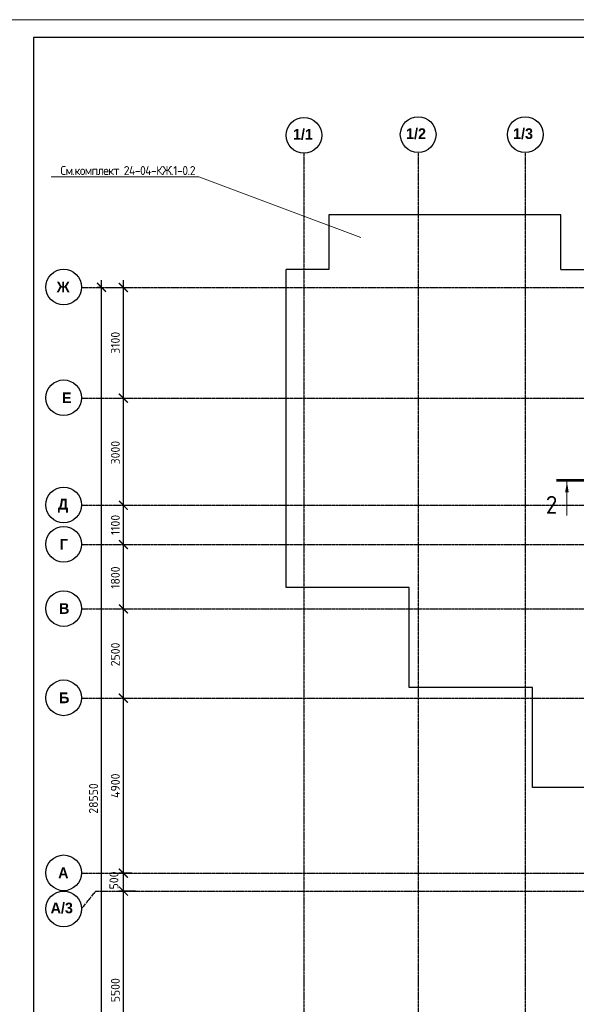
# Model space of a CAD drawing. Header units: millimetres. Extents: x -93479 to 1057970, y -66333 to 172656.
# Tile 291 of 473: x 430219 to 445813, y -35157 to -7591. Entities that reach past the tile are written whole.
import ezdxf
from ezdxf import colors
from ezdxf.entities.mleader import LeaderData, LeaderLine
from ezdxf.math import Vec2, Vec3

# ---------------------------------------------------------------- set-up
doc = ezdxf.new("R2010")
doc.units = ezdxf.units.MM
doc.linetypes.add('______5', pattern=[1100, 800, -100, 100, -100])
doc.linetypes.add('осевая', pattern=[50.8, 31.75, -6.35, 6.35, -6.35])
for name, color, linetype, lineweight in [('0 Фундамент', 5, 'Continuous', 30), ('Оси', 40, '______5', 18), ('подоснова', 151, 'Continuous', 5), ('СПДС_РАЗМЕРЫ', 152, 'Continuous', 25), ('ТОНКИЕ', 7, 'Continuous', 9), ('Узлы', 7, 'Continuous', 0)]:
    doc.layers.add(name, color=color, linetype=linetype, lineweight=lineweight)
doc.layers.add('ТОЛСТЫЕ_ОСНОВНЫЕ', color=6, linetype='Continuous')
doc.styles.add('GOST-2.304_Type-B', font='GOST_Common.ttf')
doc.styles.add('MtXpl_Century Gothic', font='GOTHICB.TTF', dxfattribs={"height": 0.2})
doc.dimstyles.new('СПДС', dxfattribs={"dimscale": 100, "dimtxt": 2.5, "dimasz": 2.5, "dimexe": 1.25, "dimexo": 0, "dimtad": 1, "dimdec": 0, "dimtxsty": 'GOST-2.304_Type-B', "dimblk": 'ARCHTICK', "dimcen": 2.5, "dimdle": 2, "dimadec": 0, "dimazin": 2, "dimtfac": 0.75, "dimtdec": 0, "dimtmove": 1, "dimatfit": 3, "dimfxl": 1, "dimtolj": 1, "dimarcsym": 1})

# ---------------------------------------------------------------- blocks, each defined once
blk = doc.blocks.new('_ArchTick')
at = {"color": 0, "linetype": 'ByBlock', "const_width": 0.15}
blk.add_lwpolyline([(-0.5, -0.5), (0.5, 0.5)], dxfattribs=at)
blk = doc.blocks.new('*D2013')
at = {"layer": 'DEFPOINTS', "color": 0, "ltscale": 100, "transparency": 16777216}
for p in [(-11259, -3607), (-11259, -3607), (-11259, -32157)]:
    blk.add_point(p, dxfattribs=at)
at = {"layer": 'СПДС_РАЗМЕРЫ', "color": 0, "lineweight": -2, "transparency": 16777216}
for p, q in [((-11259, -32357), (-11259, -3407)), ((-11259, -3607), (-11384, -3607)), ((-11259, -32157), (-11384, -32157))]:
    blk.add_line(p, q, dxfattribs=at)
at = {"layer": 'СПДС_РАЗМЕРЫ', "color": 0, "lineweight": -2, "ltscale": 100, "transparency": 16777216, "xscale": 250, "yscale": 250, "zscale": 250}
for p, rotation in [((-11259, -3607), 90), ((-11259, -32157), 270)]:
    blk.add_blockref('_ArchTick', p, dxfattribs=dict(at, rotation=rotation))
at = {"layer": 'СПДС_РАЗМЕРЫ', "color": 0, "ltscale": 100, "transparency": 16777216, "insert": (-11484, -17915), "char_height": 250, "attachment_point": 5, "rotation": 90, "style": 'GOST-2.304_Type-B'}
blk.add_mtext('\\A1;28550', dxfattribs=at)
blk = doc.blocks.new('*D2016')
at = {"layer": 'DEFPOINTS', "color": 0, "ltscale": 100, "transparency": 16777216}
for p in [(-10646, -20507), (-10646, -20507), (-10646, -26007)]:
    blk.add_point(p, dxfattribs=at)
at = {"layer": 'СПДС_РАЗМЕРЫ', "color": 0, "lineweight": -2, "transparency": 16777216}
for p, q in [((-10646, -26207), (-10646, -20307)), ((-10646, -20507), (-10521, -20507)), ((-10646, -26007), (-10521, -26007))]:
    blk.add_line(p, q, dxfattribs=at)
at = {"layer": 'СПДС_РАЗМЕРЫ', "color": 0, "lineweight": -2, "ltscale": 100, "transparency": 16777216, "xscale": 250, "yscale": 250, "zscale": 250}
for p, rotation in [((-10646, -20507), 90), ((-10646, -26007), 270)]:
    blk.add_blockref('_ArchTick', p, dxfattribs=dict(at, rotation=rotation))
at = {"layer": 'СПДС_РАЗМЕРЫ', "color": 0, "ltscale": 100, "transparency": 16777216, "insert": (-10871, -23282), "char_height": 250, "attachment_point": 5, "rotation": 90, "style": 'GOST-2.304_Type-B'}
blk.add_mtext('\\A1;5500', dxfattribs=at)
blk = doc.blocks.new('*D2017')
at = {"layer": 'DEFPOINTS', "color": 0, "ltscale": 100, "transparency": 16777216}
for p in [(-10646, -15107), (-10646, -15107), (-10646, -20007)]:
    blk.add_point(p, dxfattribs=at)
at = {"layer": 'СПДС_РАЗМЕРЫ', "color": 0, "lineweight": -2, "transparency": 16777216}
for p, q in [((-10646, -20207), (-10646, -14907)), ((-10646, -15107), (-10521, -15107)), ((-10646, -20007), (-10521, -20007))]:
    blk.add_line(p, q, dxfattribs=at)
at = {"layer": 'СПДС_РАЗМЕРЫ', "color": 0, "lineweight": -2, "ltscale": 100, "transparency": 16777216, "xscale": 250, "yscale": 250, "zscale": 250}
for p, rotation in [((-10646, -15107), 90), ((-10646, -20007), 270)]:
    blk.add_blockref('_ArchTick', p, dxfattribs=dict(at, rotation=rotation))
at = {"layer": 'СПДС_РАЗМЕРЫ', "color": 0, "ltscale": 100, "transparency": 16777216, "insert": (-10871, -17557), "char_height": 250, "attachment_point": 5, "rotation": 90, "style": 'GOST-2.304_Type-B'}
blk.add_mtext('\\A1;4900', dxfattribs=at)
blk = doc.blocks.new('*D2018')
at = {"layer": 'DEFPOINTS', "color": 0, "ltscale": 100, "transparency": 16777216}
for p in [(-10646, -12607), (-10646, -12607), (-10646, -15107)]:
    blk.add_point(p, dxfattribs=at)
at = {"layer": 'СПДС_РАЗМЕРЫ', "color": 0, "lineweight": -2, "transparency": 16777216}
for p, q in [((-10646, -15307), (-10646, -12407)), ((-10646, -12607), (-10521, -12607)), ((-10646, -15107), (-10521, -15107))]:
    blk.add_line(p, q, dxfattribs=at)
at = {"layer": 'СПДС_РАЗМЕРЫ', "color": 0, "lineweight": -2, "ltscale": 100, "transparency": 16777216, "xscale": 250, "yscale": 250, "zscale": 250}
for p, rotation in [((-10646, -12607), 90), ((-10646, -15107), 270)]:
    blk.add_blockref('_ArchTick', p, dxfattribs=dict(at, rotation=rotation))
at = {"layer": 'СПДС_РАЗМЕРЫ', "color": 0, "ltscale": 100, "transparency": 16777216, "insert": (-10871, -13882), "char_height": 250, "attachment_point": 5, "rotation": 90, "style": 'GOST-2.304_Type-B'}
blk.add_mtext('\\A1;2500', dxfattribs=at)
blk = doc.blocks.new('*D2019')
at = {"layer": 'DEFPOINTS', "color": 0, "ltscale": 100, "transparency": 16777216}
for p in [(-10646, -10807), (-10646, -10807), (-10646, -12607)]:
    blk.add_point(p, dxfattribs=at)
at = {"layer": 'СПДС_РАЗМЕРЫ', "color": 0, "lineweight": -2, "transparency": 16777216}
for p, q in [((-10646, -12807), (-10646, -10607)), ((-10646, -10807), (-10521, -10807)), ((-10646, -12607), (-10521, -12607))]:
    blk.add_line(p, q, dxfattribs=at)
at = {"layer": 'СПДС_РАЗМЕРЫ', "color": 0, "lineweight": -2, "ltscale": 100, "transparency": 16777216, "xscale": 250, "yscale": 250, "zscale": 250}
for p, rotation in [((-10646, -10807), 90), ((-10646, -12607), 270)]:
    blk.add_blockref('_ArchTick', p, dxfattribs=dict(at, rotation=rotation))
at = {"layer": 'СПДС_РАЗМЕРЫ', "color": 0, "ltscale": 100, "transparency": 16777216, "insert": (-10871, -11732), "char_height": 250, "attachment_point": 5, "rotation": 90, "style": 'GOST-2.304_Type-B'}
blk.add_mtext('\\A1;1800', dxfattribs=at)
blk = doc.blocks.new('*D2020')
at = {"layer": 'DEFPOINTS', "color": 0, "ltscale": 100, "transparency": 16777216}
for p in [(-10646, -9707), (-10646, -9707), (-10646, -10807)]:
    blk.add_point(p, dxfattribs=at)
at = {"layer": 'СПДС_РАЗМЕРЫ', "color": 0, "lineweight": -2, "transparency": 16777216}
for p, q in [((-10646, -11007), (-10646, -9507)), ((-10646, -9707), (-10521, -9707)), ((-10646, -10807), (-10521, -10807))]:
    blk.add_line(p, q, dxfattribs=at)
at = {"layer": 'СПДС_РАЗМЕРЫ', "color": 0, "lineweight": -2, "ltscale": 100, "transparency": 16777216, "xscale": 250, "yscale": 250, "zscale": 250}
for p, rotation in [((-10646, -9707), 90), ((-10646, -10807), 270)]:
    blk.add_blockref('_ArchTick', p, dxfattribs=dict(at, rotation=rotation))
at = {"layer": 'СПДС_РАЗМЕРЫ', "color": 0, "ltscale": 100, "transparency": 16777216, "insert": (-10871, -10257), "char_height": 250, "attachment_point": 5, "rotation": 90, "style": 'GOST-2.304_Type-B'}
blk.add_mtext('\\A1;1100', dxfattribs=at)
blk = doc.blocks.new('*D2021')
at = {"layer": 'DEFPOINTS', "color": 0, "ltscale": 100, "transparency": 16777216}
for p in [(-10646, -6707), (-10646, -6707), (-10646, -9707)]:
    blk.add_point(p, dxfattribs=at)
at = {"layer": 'СПДС_РАЗМЕРЫ', "color": 0, "lineweight": -2, "transparency": 16777216}
for p, q in [((-10646, -9907), (-10646, -6507)), ((-10646, -6707), (-10521, -6707)), ((-10646, -9707), (-10521, -9707))]:
    blk.add_line(p, q, dxfattribs=at)
at = {"layer": 'СПДС_РАЗМЕРЫ', "color": 0, "lineweight": -2, "ltscale": 100, "transparency": 16777216, "xscale": 250, "yscale": 250, "zscale": 250}
for p, rotation in [((-10646, -6707), 90), ((-10646, -9707), 270)]:
    blk.add_blockref('_ArchTick', p, dxfattribs=dict(at, rotation=rotation))
at = {"layer": 'СПДС_РАЗМЕРЫ', "color": 0, "ltscale": 100, "transparency": 16777216, "insert": (-10871, -8232), "char_height": 250, "attachment_point": 5, "rotation": 90, "style": 'GOST-2.304_Type-B'}
blk.add_mtext('\\A1;3000', dxfattribs=at)
blk = doc.blocks.new('*D2022')
at = {"layer": 'DEFPOINTS', "color": 0, "ltscale": 100, "transparency": 16777216}
for p in [(-11070, -3607), (-10646, -3607), (-10646, -6707)]:
    blk.add_point(p, dxfattribs=at)
at = {"layer": 'СПДС_РАЗМЕРЫ', "color": 0, "lineweight": -2, "transparency": 16777216}
for p, q in [((-10646, -6907), (-10646, -3407)), ((-11070, -3607), (-10521, -3607)), ((-10646, -6707), (-10521, -6707))]:
    blk.add_line(p, q, dxfattribs=at)
at = {"layer": 'СПДС_РАЗМЕРЫ', "color": 0, "lineweight": -2, "ltscale": 100, "transparency": 16777216, "xscale": 250, "yscale": 250, "zscale": 250}
for p, rotation in [((-10646, -3607), 90), ((-10646, -6707), 270)]:
    blk.add_blockref('_ArchTick', p, dxfattribs=dict(at, rotation=rotation))
at = {"layer": 'СПДС_РАЗМЕРЫ', "color": 0, "ltscale": 100, "transparency": 16777216, "insert": (-10871, -5157), "char_height": 250, "attachment_point": 5, "rotation": 90, "style": 'GOST-2.304_Type-B'}
blk.add_mtext('\\A1;3100', dxfattribs=at)
blk = doc.blocks.new('*D2040')
at = {"layer": 'DEFPOINTS', "color": 0, "ltscale": 100, "transparency": 16777216}
for p in [(-10646, -20007), (-10410, -20007), (-10308, -20507)]:
    blk.add_point(p, dxfattribs=at)
at = {"layer": 'СПДС_РАЗМЕРЫ', "color": 0, "lineweight": -2, "transparency": 16777216}
for p, q in [((-10646, -20707), (-10646, -19807)), ((-10410, -20007), (-10771, -20007)), ((-10308, -20507), (-10771, -20507))]:
    blk.add_line(p, q, dxfattribs=at)
at = {"layer": 'СПДС_РАЗМЕРЫ', "color": 0, "lineweight": -2, "ltscale": 100, "transparency": 16777216, "xscale": 250, "yscale": 250, "zscale": 250}
for p, rotation in [((-10646, -20007), 90), ((-10646, -20507), 270)]:
    blk.add_blockref('_ArchTick', p, dxfattribs=dict(at, rotation=rotation))
at = {"layer": 'СПДС_РАЗМЕРЫ', "color": 0, "ltscale": 100, "transparency": 16777216, "insert": (-10910, -20209), "char_height": 250, "attachment_point": 5, "rotation": 90, "style": 'GOST-2.304_Type-B'}
blk.add_mtext('\\A1;500', dxfattribs=at)
blk = doc.blocks.new('*U1946')
at = {"layer": 'ТОЛСТЫЕ_ОСНОВНЫЕ', "color": 7}
blk.add_lwpolyline([(20, 5), (1184, 5), (1184, 415), (20, 415)], close=True, dxfattribs=at)
at = {"layer": 'ТОНКИЕ', "color": 7}
blk.add_lwpolyline([(0, 0), (1189, 0), (1189, 420), (0, 420)], close=True, dxfattribs=at)
blk = doc.blocks.new('_None')
blk = doc.blocks.new('оси')
at = {"color": 7, "linetype": 'ByBlock', "lineweight": -2}
for centre in [(-5586.9, 651.4), (-2386.9, 671.4), (613.1, 671.4), (-12318.7, -3596.8), (-12318.7, -6696.8), (-12318.7, -9696.8), (-12318.7, -10796.8), (-12318.7, -12596.8), (-12318.7, -15096.8), (-12318.7, -19996.8), (-12318.7, -21006.8)]:
    blk.add_circle(centre, 500, dxfattribs=at)
at = {"layer": 'Оси', "color": 7, "linetype": 'осевая', "lineweight": 25, "transparency": 33554687}
for p, q in [((-5586.3, 151.4), (-5586.3, -36280.2)), ((-2386.3, 151.4), (-2386.3, -36280.2)), ((613.7, 151.4), (613.7, -36280.2)), ((-11815.1, -3606.9), (53620.6, -3606.9)), ((-11815.1, -6706.9), (53620.6, -6706.9)), ((-11815.1, -9706.9), (53620.6, -9706.9)), ((-11815.1, -10806.9), (53620.6, -10806.9)), ((-11815.1, -12606.9), (53620.6, -12606.9)), ((-11815.1, -15106.9), (53620.6, -15106.9)), ((-11815.1, -20006.9), (53620.6, -20006.9)), ((-11818.7, -21006.8), (-11416.6, -20506.9)), ((-11416.6, -20506.9), (53620.6, -20506.9))]:
    blk.add_line(p, q, dxfattribs=at)
at = {"layer": 'Оси', "color": 7, "lineweight": 25, "transparency": 33554687, "style": 'MtXpl_Century Gothic'}
for s, p in [('1/1', (-5894.7, 528.1)), ('1/2', (-2726.1, 548.1)), ('1/3', (272.6, 548.1)), ('Ж', (-12513.9, -3746.8)), (' Е', (-12476.2, -6846.8)), ('Д', (-12479.5, -9824.4)), ('Г', (-12427.1, -10946.8)), ('В', (-12446.9, -12746.8)), ('Б', (-12446.4, -15246.8)), ('А', (-12473.3, -20146.8)), ('А/3', (-12684, -21130.1))]:
    blk.add_text(s, height=300, dxfattribs=at).set_placement(p)
at = {"layer": 'СПДС_РАЗМЕРЫ', "color": 7}
for base, p1, p2, picture, middle in [((-11258.9, -3606.9), (-11258.9, -32156.9), (-11258.9, -3606.9), '*D2013', (-11258.9, -17914.5)), ((-10646.3, -3606.9), (-10646.3, -6706.9), (-11069.8, -3606.9), '*D2022', (-10646.3, -5156.9)), ((-10646.3, -6706.9), (-10646.3, -9706.9), (-10646.3, -6706.9), '*D2021', (-10646.3, -8232.1)), ((-10646.3, -9706.9), (-10646.3, -10806.9), (-10646.3, -9706.9), '*D2020', (-10646.3, -10256.9)), ((-10646.3, -10806.9), (-10646.3, -12606.9), (-10646.3, -10806.9), '*D2019', (-10646.3, -11732.1)), ((-10646.3, -12606.9), (-10646.3, -15106.9), (-10646.3, -12606.9), '*D2018', (-10646.3, -13882.1)), ((-10646.3, -15106.9), (-10646.3, -20006.9), (-10646.3, -15106.9), '*D2017', (-10646.3, -17556.9)), ((-10646.3, -20506.9), (-10646.3, -26006.9), (-10646.3, -20506.9), '*D2016', (-10646.3, -23282.1))]:
    dim = blk.add_linear_dim(base=base, p1=p1, p2=p2, angle=90, dimstyle='СПДС', override={"dimgap": 1}, dxfattribs=at)
    dim.commit()
    dim.dimension.update_dxf_attribs({"geometry": picture, "text_midpoint": middle, "dimtype": 160})
dim = blk.add_linear_dim(base=(-10646.3, -20006.9), p1=(-10308.5, -20506.9), p2=(-10410.2, -20006.9), angle=90, dimstyle='СПДС', dxfattribs=at)
dim.commit()
dim.dimension.update_dxf_attribs({"geometry": '*D2040', "text_midpoint": (-10722.7, -20209.4), "dimtype": 160})

msp = doc.modelspace()

# ---------------------------------------------------------------- linework, layer by layer
at = {"layer": '0 Фундамент', "color": 7}
for points in [[(438882.8, -13056.4), (438882.8, -14586.4)], [(445383.4, -14586.4), (445383.4, -13056.4), (438882.8, -13056.4)], [(437683, -23486.4), (437683, -14586.4)], [(445383.4, -14586.4), (447933, -14586.4), (447933, -29086.4), (444583, -29086.4), (444583, -26286.4), (441133, -26286.4), (441133, -23486.4), (437683, -23486.4)], [(438882.8, -14586.4), (437683, -14586.4)]]:
    msp.add_lwpolyline(points, dxfattribs=at)
at = {"layer": 'Узлы', "color": 7, "linetype": 'Continuous', "lineweight": 0}
msp.add_line((445549.8, -20523.1), (445549.8, -21473.1), dxfattribs=at)
at = {"layer": 'Узлы', "color": 7, "linetype": 'Continuous', "lineweight": 0, "const_width": 70}
msp.add_lwpolyline([(445249.8, -20488.1), (446249.8, -20488.1)], dxfattribs=at)
at = {"layer": 'Узлы', "color": 7, "linetype": 'Continuous', "lineweight": 0}
msp.add_solid([(445549.8, -20523.1), (445499.5, -20823.5), (445600.1, -20823.5)], dxfattribs=at)

# ---------------------------------------------------------------- block references
at = {"xscale": 100, "yscale": 100, "zscale": 100}
msp.add_blockref('*U1946', (428606, -49590.9), dxfattribs=at)
at = {"color": 7}
msp.add_blockref('оси', (443769.3, -11479.5), dxfattribs=at)

# ---------------------------------------------------------------- texts
at = {"layer": 'Узлы', "color": 7, "linetype": 'Continuous', "lineweight": 0, "insert": (445119.8, -21173.1), "char_height": 500, "attachment_point": 5, "style": 'GOST-2.304_Type-B'}
msp.add_mtext_dynamic_manual_height_columns('2', width=723.88, gutter_width=25, heights=[0], dxfattribs=at)

# ---------------------------------------------------------------- leaders
at = {"layer": 'подоснова', "color": 7, "ltscale": 0.3}
ml = msp.add_multileader_mtext('Standard', dxfattribs=at)
ml.set_content('{\\T0.9;См.комплект 24-04-КЖ.1-0.2}', color=7, style='GOST-2.304_Type-B')
ml.set_leader_properties(color=7, linetype='ByLayer', lineweight=15)
ml.set_arrow_properties(name='NONE')
ml.build(insert=Vec2(0, 0))
ml.multileader.update_dxf_attribs({"text_left_attachment_type": 6, "text_right_attachment_type": 6, "dogleg_length": 0.1, "arrow_head_size": 18})
ctx = ml.context
ctx.base_point, ctx.char_height, ctx.arrow_head_size, ctx.landing_gap_size, ctx.plane_origin = Vec3(431262.5, -11988.9), 250, 18, 20, Vec3(447485.3, -11253.6)
ctx.left_attachment, ctx.right_attachment, ctx.text_align_type = 6, 6, 1
notes = []
notes.append((ctx, [(0, (1, 1, 0), (435237.4, -11989.2), (-1, 0), 0.1, [(0, [(439776.8, -13687.7)], 0, [])])]))
ctx.mtext.insert, ctx.mtext.width, ctx.mtext.alignment, ctx.mtext.flow_direction = Vec3(433245.8, -11688.9), 4075.871, 2, 5
for ctx, leaders in notes:
    for number, flags, end, landing, length, lines in leaders:
        leader = LeaderData()
        leader.index, (leader.has_last_leader_line, leader.has_dogleg_vector, leader.attachment_direction) = number, flags
        leader.last_leader_point, leader.dogleg_vector, leader.dogleg_length = Vec3(end), Vec3(landing), length
        for number, points, colour, breaks in lines:
            line = LeaderLine()
            line.index, line.vertices, line.color, line.breaks = number, Vec3.list(points), colors.encode_raw_color(colour), breaks
            leader.lines.append(line)
        ctx.leaders.append(leader)

doc.saveas('drawing.dxf')
